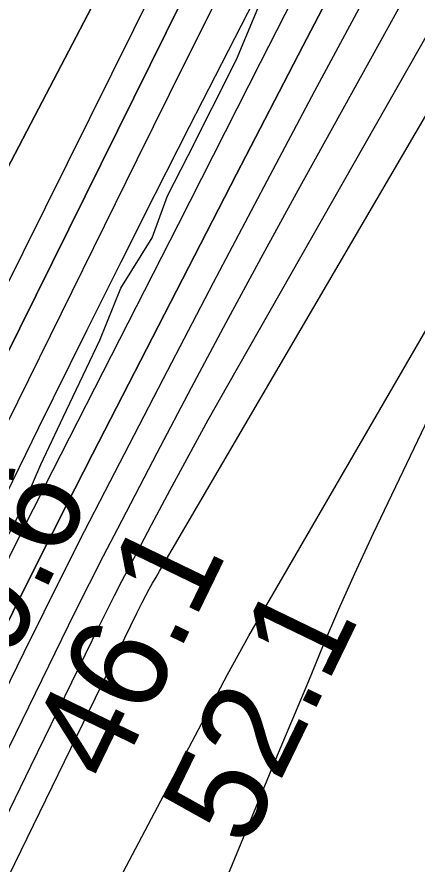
# Model space of a CAD drawing. Extents: x 3180038 to 3217926, y 922069 to 947485.
# Drawn here: x 3192566 to 3192838, y 942866 to 943442 of the extents above; entities that cross this region are included whole.
import ezdxf

# ---------------------------------------------------------------- set-up
doc = ezdxf.new("R2010")
doc.units = 0
for name, color, linetype in [('V-LEVE-TOET', 7, 'Continuous'), ('V-RIVR-EDGE', 7, 'Continuous'), ('V-RIVR-RANG', 7, 'Continuous'), ('V-TOPO-DPTH', 7, 'Continuous'), ('V-TOPO-MAJR', 7, 'Continuous'), ('V-TOPO-MINR', 7, 'Continuous'), ('V-TOPO-WATR', 7, 'Continuous')]:
    doc.layers.add(name, color=color, linetype=linetype)

msp = doc.modelspace()

# ---------------------------------------------------------------- linework, layer by layer
at = {"layer": 'V-LEVE-TOET'}
msp.add_lwpolyline([(3192707.845000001, 942855.6379999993), (3192741.653000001, 942937.3599999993), (3192763.989000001, 942990.6199999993), (3192763.989000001, 942990.6199999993), (3192774.077000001, 943015.0359999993), (3192784.506000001, 943039.3149999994), (3192795.272000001, 943063.4489999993), (3192806.370000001, 943087.4289999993), (3192808.056000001, 943090.9949999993), (3192808.056000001, 943090.9949999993), (3192860.7860000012, 943201.1379999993)], dxfattribs=at)
at = {"layer": 'V-RIVR-EDGE'}
msp.add_lwpolyline([(3192423.6757407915, 942825.3345497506), (3192447.126475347, 942870.9153697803), (3192484.6568838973, 942947.578743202), (3192511.2706321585, 943013.8966542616), (3192528.429964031, 943032.0060223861), (3192536.7522437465, 943041.8392771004), (3192553.435275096, 943077.0643755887), (3192568.5470587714, 943106.0698856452), (3192582.1093955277, 943137.6723410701), (3192597.2288735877, 943169.7895689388), (3192622.252138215, 943222.1085970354), (3192636.342071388, 943257.3401075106), (3192657.6901146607, 943291.5164251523), (3192668.133039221, 943320.0148571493), (3192682.203736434, 943347.4670730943), (3192715.0383555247, 943412.7323561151), (3192732.777862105, 943455.7341843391), (3192757.801126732, 943508.0532124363), (3192772.927016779, 943542.7635384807), (3192789.0850165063, 943575.3968211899), (3192808.9143903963, 943624.6169554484), (3192823.490883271, 943646.8816926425), (3192837.5667100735, 943676.4083871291)], dxfattribs=at)
at = {"layer": 'V-TOPO-DPTH'}
for points in [[(3192066.23, 942210.13), (3191978.34, 942252.68), (3192183.652176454, 942630.147935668), (3192229.089080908, 942713.975358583), (3192274.3625062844, 942797.8906727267), (3192319.3907130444, 942881.9378237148), (3192364.255440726, 942966.0728659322), (3192416.641629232, 943064.6593402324), (3192435.1291126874, 943099.5993039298), (3192453.5345474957, 943134.5822516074), (3192471.816909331, 943169.6296752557), (3192490.0172225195, 943204.7200828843), (3192495.903601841, 943216.1180533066), (3192517.012952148, 943256.9254642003), (3192538.1588165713, 943297.7139140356), (3192559.3594521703, 943338.4739222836), (3192580.5966018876, 943379.2149694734), (3192805.85507376, 943810.6404619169), (3192828.1179805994, 943853.4830771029), (3192850.2691024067, 943896.3831355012)], [(3192850.2691024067, 943896.3831355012), (3192828.1179805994, 943853.4830771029), (3192805.85507376, 943810.6404619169), (3192580.5966018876, 943379.2149694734), (3192559.3594521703, 943338.4739222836), (3192538.1588165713, 943297.7139140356), (3192517.012952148, 943256.9254642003), (3192495.903601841, 943216.1180533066), (3192490.0172225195, 943204.7200828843), (3192471.816909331, 943169.6296752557), (3192453.5345474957, 943134.5822516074), (3192435.1291126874, 943099.5993039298), (3192416.641629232, 943064.6593402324), (3192364.255440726, 942966.0728659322), (3192319.3907130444, 942881.9378237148), (3192274.3625062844, 942797.8906727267), (3192229.089080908, 942713.975358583), (3192183.652176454, 942630.147935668), (3191978.34, 942252.68)], [(3192857.4919189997, 943810.71868397), (3192834.7664470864, 943766.1758917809), (3192811.9721460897, 943721.6667298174), (3192789.321809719, 943677.0848625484), (3192766.8874202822, 943632.3939373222), (3192744.596995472, 943587.6303067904), (3192534.6711172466, 943163.4889685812), (3192521.091031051, 943136.0229510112), (3192507.525983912, 943108.5495155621), (3192493.98349536, 943081.0649532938), (3192480.4560458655, 943053.5729731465), (3192259.714260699, 942604.4918523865), (3192227.429343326, 942538.7833039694), (3192195.158957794, 942473.0676225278), (3192162.9103700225, 942407.3412415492), (3192130.6763140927, 942341.607727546), (3192066.23, 942210.13)], [(3192857.4919189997, 943810.71868397), (3192834.7664470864, 943766.1758917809), (3192811.9721460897, 943721.6667298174), (3192789.321809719, 943677.0848625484), (3192766.8874202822, 943632.3939373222), (3192744.596995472, 943587.6303067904), (3192534.6711172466, 943163.4889685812), (3192521.091031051, 943136.0229510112), (3192507.525983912, 943108.5495155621), (3192493.98349536, 943081.0649532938), (3192480.4560458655, 943053.5729731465), (3192259.714260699, 942604.4918523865), (3192227.429343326, 942538.7833039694), (3192195.158957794, 942473.0676225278), (3192162.9103700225, 942407.3412415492), (3192130.6763140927, 942341.607727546), (3192066.23, 942210.13), (3192103.97, 942191.85)], [(3192103.97, 942191.85), (3192396.270437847, 942787.3969826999), (3192421.0711799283, 942837.9062171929), (3192445.882989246, 942888.410012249), (3192470.711399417, 942938.90564815), (3192495.5508768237, 942989.395844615), (3192509.6395510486, 943018.0214407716), (3192527.440720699, 943054.1958767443), (3192545.2388622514, 943090.3718022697), (3192563.032461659, 943126.5499621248), (3192580.823032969, 943162.7296115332), (3192590.726858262, 943182.8736380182), (3192613.574582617, 943229.0725173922), (3192636.565648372, 943275.1995331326), (3192659.7717262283, 943321.2187534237), (3192683.121145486, 943367.1661100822), (3192727.1819519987, 943453.3710240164), (3192772.54593979, 943542.4292662), (3192817.745468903, 943631.570612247), (3192862.6983099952, 943720.8366140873)], [(3192103.97, 942191.85), (3192396.270437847, 942787.3969826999), (3192421.0711799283, 942837.9062171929), (3192445.882989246, 942888.410012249), (3192470.711399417, 942938.90564815), (3192495.5508768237, 942989.395844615), (3192509.6395510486, 943018.0214407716), (3192527.440720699, 943054.1958767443), (3192545.2388622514, 943090.3718022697), (3192563.032461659, 943126.5499621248), (3192580.823032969, 943162.7296115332), (3192590.726858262, 943182.8736380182), (3192613.574582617, 943229.0725173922), (3192636.565648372, 943275.1995331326), (3192659.7717262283, 943321.2187534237), (3192683.121145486, 943367.1661100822), (3192727.1819519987, 943453.3710240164), (3192772.54593979, 943542.4292662), (3192817.745468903, 943631.570612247), (3192862.6983099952, 943720.8366140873)], [(3192850.545254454, 943595.5724142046), (3192805.2275274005, 943508.7005796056), (3192760.0317117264, 943421.7655283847), (3192715.018763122, 943334.7356522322), (3192670.1277258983, 943247.6425594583), (3192617.1958825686, 943144.6838876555), (3192598.971558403, 943108.9678952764), (3192580.8930309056, 943073.1788124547), (3192563.033198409, 943037.2800939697), (3192545.3191625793, 943001.3082850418), (3192205.8321957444, 942306.5741230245), (3192195.029949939, 942284.4643151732), (3192184.22972214, 942262.3535217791), (3192173.432521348, 942240.2412500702), (3192162.637338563, 942218.1279928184), (3192141.0500000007, 942173.9)]]:
    msp.add_lwpolyline(points, dxfattribs=at)
at = {"layer": 'V-TOPO-MAJR'}
msp.add_lwpolyline([(3192193.34, 942148.5800000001), (3192462.3342201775, 942700.6952738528), (3192490.5905935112, 942758.6816297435), (3192518.852393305, 942816.6653402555), (3192547.122332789, 942874.6450826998), (3192575.397698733, 942932.6221797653), (3192621.827046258, 943027.8060685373), (3192626.9379242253, 943038.165884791), (3192632.110278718, 943048.494570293), (3192637.374848, 943058.7765596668), (3192642.7008938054, 943069.0274182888), (3192657.136251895, 943096.5094118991), (3192669.844010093, 943120.4134659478), (3192682.708955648, 943144.2316076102), (3192695.809682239, 943167.920880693), (3192709.0675961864, 943191.524241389), (3193131.5234262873, 943934.965917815)], dxfattribs=at)
at = {"layer": 'V-TOPO-MINR'}
for points in [[(3192210.77, 942140.14), (3192619.2966778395, 942979.1455164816), (3192624.2617112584, 942989.3404975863), (3192629.227732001, 942999.5349976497), (3192634.1952337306, 943009.7287761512), (3192639.1637227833, 943019.9220736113), (3192647.3179151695, 943036.648040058), (3192648.218946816, 943038.4734740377), (3192649.1318402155, 943040.29288339), (3192651.0050740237, 943043.9076035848), (3192653.507665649, 943048.6416976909), (3192655.736665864, 943052.7939700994), (3192658.000664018, 943056.9267792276), (3192660.31715908, 943061.0303934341), (3192662.6686520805, 943065.1145443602), (3193192.114940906, 943971.267784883)], [(3191978.34, 942252.68), (3192183.652176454, 942630.147935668), (3192229.089080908, 942713.975358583), (3192274.3625062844, 942797.8906727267), (3192319.3907130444, 942881.9378237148), (3192364.255440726, 942966.0728659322), (3192416.641629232, 943064.6593402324), (3192435.1291126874, 943099.5993039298), (3192453.5345474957, 943134.5822516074), (3192471.816909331, 943169.6296752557), (3192490.0172225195, 943204.7200828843), (3192495.903601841, 943216.1180533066), (3192517.012952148, 943256.9254642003), (3192538.1588165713, 943297.7139140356), (3192559.3594521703, 943338.4739222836), (3192580.5966018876, 943379.2149694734), (3192805.85507376, 943810.6404619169), (3192828.1179805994, 943853.4830771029), (3192850.2691024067, 943896.3831355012)], [(3192175.91, 942157.02), (3192304.508127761, 942420.8137971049), (3192356.1998702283, 942526.8300335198), (3192407.9017049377, 942632.8413470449), (3192459.618678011, 942738.8452762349), (3192511.345743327, 942844.8442825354), (3192596.33387236, 943018.9702529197), (3192605.649948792, 943037.8644689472), (3192615.0666854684, 943056.7078753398), (3192624.6344125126, 943075.4750672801), (3192634.3027998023, 943094.1914495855), (3192661.093577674, 943145.5472401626), (3192684.3920440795, 943189.8179101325), (3192707.902729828, 943233.9746009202), (3192731.7317445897, 943277.9603229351), (3192755.772978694, 943321.8320657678), (3193073.9263825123, 943897.472700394)], [(3192158.48, 942165.46), (3192227.4107121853, 942306.7733173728), (3192261.881086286, 942377.4275268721), (3192296.3581510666, 942448.0784707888), (3192330.845251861, 942518.7245163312), (3192365.3390433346, 942589.3672962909), (3192570.8319273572, 943010.137911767), (3192584.349111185, 943037.5691500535), (3192597.9952750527, 943064.9355014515), (3192611.8349089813, 943092.2045225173), (3192625.80352295, 943119.4086566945), (3192665.4111081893, 943195.8775357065), (3192699.430491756, 943261.188154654), (3192733.6501730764, 943326.3930669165), (3192768.1703010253, 943391.4394191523), (3192802.890726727, 943456.3800647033), (3193029.608831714, 943878.0883577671)], [(3192047.36, 942219.26), (3192059.1185146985, 942243.2664466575), (3192064.9998259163, 942255.2686625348), (3192070.883875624, 942267.2695351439), (3192076.7720330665, 942279.2683928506), (3192082.662929, 942291.2659072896), (3192452.3515994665, 943043.855504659), (3192470.502083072, 943080.7511176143), (3192488.6810491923, 943117.6326709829), (3192506.9027390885, 943154.4931349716), (3192525.152911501, 943191.3395393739), (3192840.328623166, 943826.7414742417)], [(3192066.23, 942210.13), (3192130.6763140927, 942341.607727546), (3192162.9103700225, 942407.3412415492), (3192195.158957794, 942473.0676225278), (3192227.429343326, 942538.7833039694), (3192259.714260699, 942604.4918523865), (3192480.4560458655, 943053.5729731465), (3192493.98349536, 943081.0649532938), (3192507.525983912, 943108.5495155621), (3192521.091031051, 943136.0229510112), (3192534.6711172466, 943163.4889685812), (3192744.596995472, 943587.6303067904), (3192766.8874202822, 943632.3939373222), (3192789.321809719, 943677.0848625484), (3192811.9721460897, 943721.6667298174), (3192834.7664470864, 943766.1758917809), (3192857.4919189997, 943810.71868397)], [(3192085.1, 942200.99), (3192217.221004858, 942470.3562009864), (3192268.685643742, 942575.2375332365), (3192320.173447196, 942680.1074876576), (3192371.6959975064, 942784.960375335), (3192423.2417123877, 942889.8018851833), (3192508.5716001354, 943063.2861819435), (3192517.4734071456, 943081.3752054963), (3192526.3800975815, 943099.4618229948), (3192535.294113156, 943117.5448314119), (3192544.2130121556, 943135.625433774), (3192647.437861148, 943344.7785071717), (3192680.5461097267, 943411.4610170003), (3192713.865741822, 943478.0371038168), (3192747.502449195, 943544.4535561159), (3192781.350540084, 943610.7635854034), (3192815.1767460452, 943677.0843860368), (3192848.7623938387, 943743.525968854)], [(3192122.84, 942182.72), (3192486.8365861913, 942924.0451854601), (3192499.696934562, 942950.2589584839), (3192512.545648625, 942976.4784280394), (3192525.3769112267, 943002.7064423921), (3192538.1965395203, 943028.9401532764), (3192551.0721196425, 943055.1458937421), (3192564.0339316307, 943081.3086462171), (3192577.1250914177, 943107.4069167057), (3192590.3024830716, 943133.4621992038), (3192675.5095553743, 943300.9093697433), (3192731.354703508, 943410.6562273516), (3192787.1992419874, 943520.4033951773), (3192843.042865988, 943630.1510283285)], [(3192141.0500000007, 942173.9), (3192162.637338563, 942218.1279928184), (3192173.432521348, 942240.2412500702), (3192184.22972214, 942262.3535217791), (3192195.029949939, 942284.4643151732), (3192205.8321957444, 942306.5741230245), (3192545.3191625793, 943001.3082850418), (3192563.033198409, 943037.2800939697), (3192580.8930309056, 943073.1788124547), (3192598.971558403, 943108.9678952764), (3192617.1958825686, 943144.6838876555), (3192670.1277258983, 943247.6425594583), (3192715.018763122, 943334.7356522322), (3192760.0317117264, 943421.7655283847), (3192805.2275274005, 943508.7005796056), (3192850.545254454, 943595.5724142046)], [(3192262.69, 942115), (3192369.2191589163, 942333.8149447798), (3192423.002434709, 942442.959591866), (3192477.4771594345, 942551.7538792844), (3192532.9890575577, 942660.0226272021), (3192589.192404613, 942767.9410154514), (3192701.7532684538, 942981.5758289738), (3192708.839793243, 942994.8311123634), (3192716.032142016, 943008.0278898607), (3192723.383226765, 943021.1369085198), (3192730.8401354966, 943034.1874212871), (3192848.5307094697, 943237.3050912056), (3192889.617953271, 943305.010570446), (3192932.4796780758, 943371.5208938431), (3192974.640082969, 943431.4574760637)]]:
    msp.add_lwpolyline(points, dxfattribs=at)
at = {"layer": 'V-TOPO-WATR'}
msp.add_lwpolyline([(3192103.97, 942191.85), (3192396.270437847, 942787.3969826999), (3192421.0711799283, 942837.9062171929), (3192445.882989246, 942888.410012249), (3192470.711399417, 942938.90564815), (3192495.5508768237, 942989.395844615), (3192509.6395510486, 943018.0214407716), (3192527.440720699, 943054.1958767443), (3192545.2388622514, 943090.3718022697), (3192563.032461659, 943126.5499621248), (3192580.823032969, 943162.7296115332), (3192590.726858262, 943182.8736380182), (3192613.574582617, 943229.0725173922), (3192636.565648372, 943275.1995331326), (3192659.7717262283, 943321.2187534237), (3192683.121145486, 943367.1661100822), (3192727.1819519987, 943453.3710240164), (3192772.54593979, 943542.4292662), (3192817.745468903, 943631.570612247), (3192862.6983099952, 943720.8366140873)], dxfattribs=at)

# ---------------------------------------------------------------- texts
at = {"layer": 'V-RIVR-RANG'}
for s, p in [('19.6', (3192540.2277805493, 942958.8768105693)), ('46.1', (3192632.1504133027, 942919.2542803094)), ('52.1', (3192722.2324133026, 942875.8342803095))]:
    msp.add_text(s, height=67, rotation=64.12832571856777, dxfattribs=at).set_placement(p)

doc.saveas('drawing.dxf')
